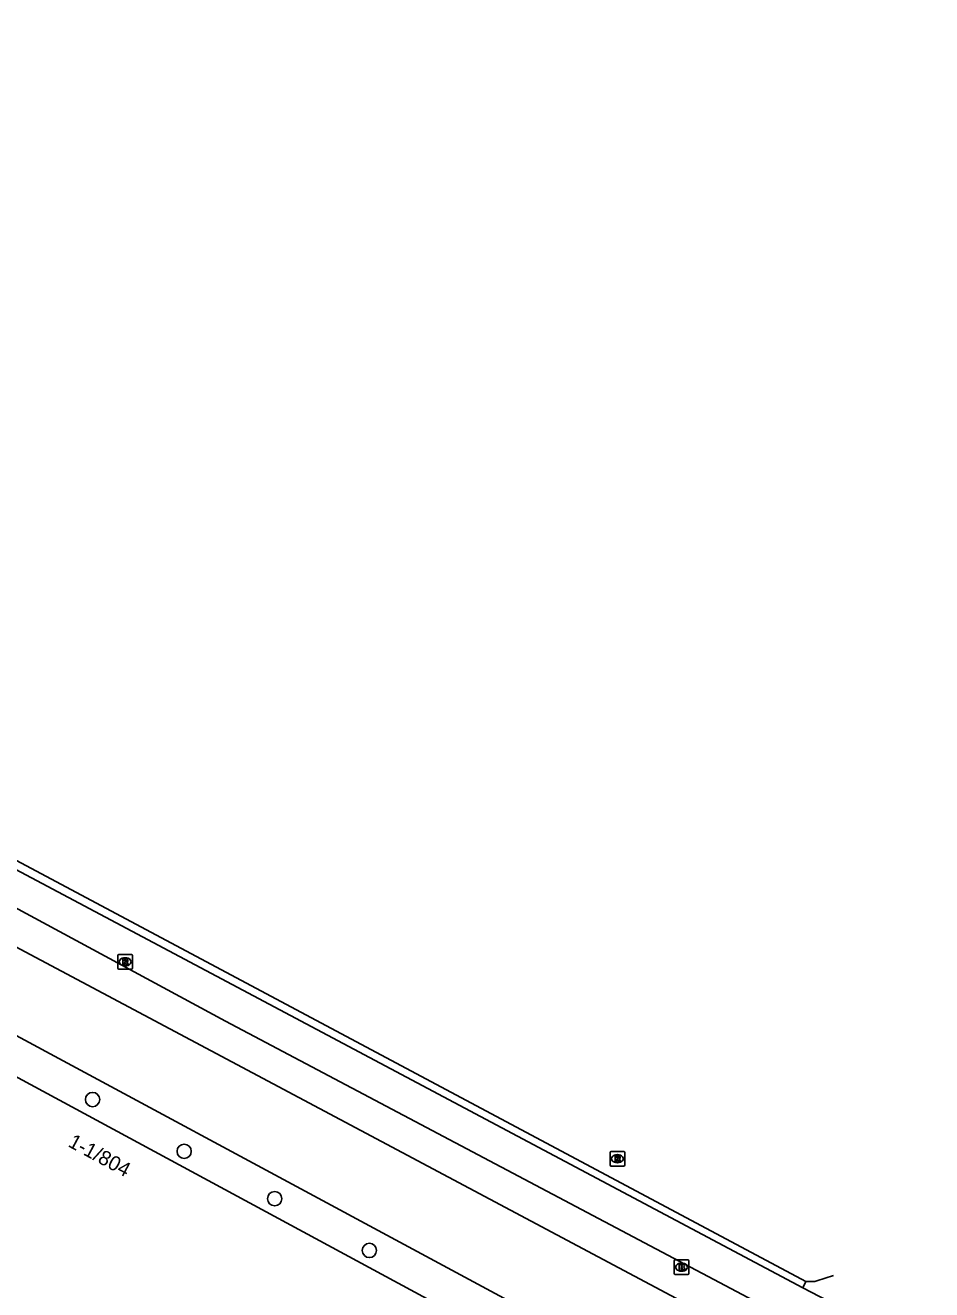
# Model space of a CAD drawing. Extents: x 159265 to 160143, y 383413 to 384319.
# Drawn here: x 160027.3 to 160089.3, y 383833.3 to 383919.8 of the extents above; entities that cross this region are included whole.
import ezdxf

# ---------------------------------------------------------------- set-up
doc = ezdxf.new("R2010")
doc.units = 0
for name, color, linetype in [('IMGEO_Berm_gesloten', 7, 'Continuous'), ('IMGEO_Boom', 7, 'Continuous'), ('IMGEO_Brandkraan', 7, 'Continuous'), ('IMGEO_Fietspad_gesloten', 7, 'Continuous'), ('IMGEO_Pand', 7, 'Continuous'), ('IMGEO_Pand_nummerreeks', 7, 'Continuous'), ('IMGEO_Parkeervlak_open', 7, 'Continuous'), ('IMGEO_Rioolput', 7, 'Continuous'), ('IMGEO_Voetpad_onverhard', 7, 'Continuous'), ('IMGEO_Voetpad_open', 7, 'Continuous')]:
    doc.layers.add(name, color=color, linetype=linetype)

msp = doc.modelspace()

# ---------------------------------------------------------------- linework, layer by layer
at = {"layer": 'IMGEO_Berm_gesloten'}
msp.add_lwpolyline([(160080.736, 383833.894), (160080.53, 383833.461)], dxfattribs=at)
at = {"layer": 'IMGEO_Boom'}
for centre in [(160031.944, 383846.335), (160038.209, 383842.793), (160044.404, 383839.552), (160050.881, 383836.013)]:
    msp.add_circle(centre, 0.489, dxfattribs=at)
at = {"layer": 'IMGEO_Brandkraan'}
for p, q in [((160071.732, 383834.445), (160071.732, 383835.297)), ((160071.807, 383835.371), (160072.659, 383835.371)), ((160072.22, 383835.151), (160072.245, 383835.151)), ((160072.733, 383835.297), (160072.733, 383834.445)), ((160072.659, 383834.371), (160071.807, 383834.371)), ((160072.243, 383834.591), (160072.218, 383834.591))]:
    msp.add_line(p, q, dxfattribs=at)
for points in [[(160071.732, 383834.445), (160071.732, 383835.297)], [(160071.807, 383835.371), (160072.659, 383835.371)], [(160072.08, 383835.071), (160072.08, 383834.671), (160072.293, 383834.671)], [(160072.311, 383835.071), (160072.08, 383835.071)], [(160072.259, 383834.99), (160072.205, 383834.99), (160072.205, 383834.914)], [(160072.205, 383834.914), (160072.258, 383834.914)], [(160072.267, 383834.838), (160072.205, 383834.838), (160072.205, 383834.757)], [(160072.205, 383834.757), (160072.267, 383834.757)], [(160072.733, 383835.297), (160072.733, 383834.445)], [(160072.659, 383834.371), (160071.807, 383834.371)]]:
    msp.add_lwpolyline(points, dxfattribs=at)
for centre, radius, start, end in [((160071.809, 383835.295), 0.0765, 91.55205, 178.44795), ((160071.809, 383835.295), 0.0765, 91.55205, 178.44795), ((160072.26, 383834.952), 0.0379, 267.82845, 90.93552), ((160072.268, 383834.797), 0.0404, 269.87594, 90.50774), ((160072.315, 383834.926), 0.145, 59.4692, 91.53667), ((160072.34, 383834.973), 0.0922, 285.51372, 58.15012), ((160072.345, 383834.781), 0.105, 301.31148, 78.98903), ((160072.657, 383835.295), 0.0765, 1.55205, 88.44795), ((160072.657, 383835.295), 0.0765, 1.55205, 88.44795), ((160071.809, 383834.447), 0.0765, 181.55205, 268.44795), ((160071.809, 383834.447), 0.0765, 181.55205, 268.44795), ((160072.299, 383834.922), 0.251, 268.66757, 293.53466), ((160072.657, 383834.447), 0.0765, 271.55205, 358.44795), ((160072.657, 383834.447), 0.0765, 271.55205, 358.44795)]:
    msp.add_arc(centre, radius, start, end, dxfattribs=at)
for centre, major_axis, ratio, start_param, end_param in [((160072.219, 383834.871), (-0.387, 0.002), 0.722429, 4.712389, 7.853982), ((160072.244, 383834.871), (-0.39, 0.002), 0.717154, 1.570796, 4.712389)]:
    msp.add_ellipse(centre, major_axis=major_axis, ratio=ratio, start_param=start_param, end_param=end_param, dxfattribs=at)
at = {"layer": 'IMGEO_Fietspad_gesloten'}
for points in [[(160080.53, 383833.461), (160018.359, 383866.492), (159968.689, 383893.037), (159961.28, 383896.996), (159918.588, 383919.812)], [(160089.346, 383826.131), (160041.045, 383851.684), (160016.316, 383865.032), (159966.304, 383891.73), (159961.003, 383894.56)], [(160080.53, 383833.461), (160089.207, 383828.939)]]:
    msp.add_lwpolyline(points, dxfattribs=at)
at = {"layer": 'IMGEO_Pand'}
msp.add_lwpolyline([(159997.453, 383866.309), (159996.297, 383864.172), (160000.004, 383862.31), (160076.016, 383821.253)], dxfattribs=at)
at = {"layer": 'IMGEO_Parkeervlak_open'}
for points in [[(159976.828, 383889.275), (159981.569, 383886.754), (160080.736, 383833.894)], [(160082.626, 383834.294), (160081.484, 383833.929), (160081.345, 383833.885), (160080.736, 383833.894)]]:
    msp.add_lwpolyline(points, dxfattribs=at)
at = {"layer": 'IMGEO_Rioolput'}
for p, q in [((160033.671, 383855.329), (160033.671, 383856.181)), ((160033.746, 383856.255), (160034.598, 383856.255)), ((160034.182, 383855.475), (160034.157, 383855.475)), ((160034.159, 383856.035), (160034.184, 383856.035)), ((160034.672, 383856.181), (160034.672, 383855.329)), ((160034.598, 383855.255), (160033.746, 383855.255)), ((160067.347, 383841.862), (160067.347, 383842.714)), ((160067.422, 383842.788), (160068.274, 383842.788)), ((160067.835, 383842.568), (160067.86, 383842.568)), ((160068.348, 383842.714), (160068.348, 383841.862)), ((160068.274, 383841.788), (160067.422, 383841.788)), ((160067.858, 383842.008), (160067.833, 383842.008))]:
    msp.add_line(p, q, dxfattribs=at)
for points in [[(160033.671, 383855.329), (160033.671, 383856.181)], [(160033.746, 383856.255), (160034.598, 383856.255)], [(160034.26, 383855.953), (160034.008, 383855.955), (160034.008, 383855.555)], [(160034.008, 383855.555), (160034.132, 383855.555), (160034.132, 383855.717), (160034.143, 383855.717)], [(160034.186, 383855.874), (160034.132, 383855.874), (160034.132, 383855.793)], [(160034.132, 383855.793), (160034.184, 383855.793)], [(160034.19, 383855.688), (160034.261, 383855.555), (160034.401, 383855.555), (160034.336, 383855.681)], [(160034.672, 383856.181), (160034.672, 383855.329)], [(160034.598, 383855.255), (160033.746, 383855.255)], [(160067.347, 383841.862), (160067.347, 383842.714)], [(160067.422, 383842.788), (160068.274, 383842.788)], [(160067.936, 383842.486), (160067.684, 383842.488), (160067.684, 383842.088)], [(160068.348, 383842.714), (160068.348, 383841.862)], [(160068.274, 383841.788), (160067.422, 383841.788)], [(160067.684, 383842.088), (160067.808, 383842.088), (160067.808, 383842.25), (160067.819, 383842.25)], [(160067.862, 383842.407), (160067.808, 383842.407), (160067.808, 383842.326)], [(160067.808, 383842.326), (160067.86, 383842.326)], [(160067.866, 383842.221), (160067.937, 383842.088), (160068.077, 383842.088), (160068.012, 383842.214)]]:
    msp.add_lwpolyline(points, dxfattribs=at)
for centre, radius, start, end in [((160033.748, 383856.179), 0.0765, 91.55205, 178.44795), ((160033.748, 383856.179), 0.0765, 91.55205, 178.44795), ((160034.142, 383855.664), 0.0533, 26.02933, 88.69889), ((160034.168, 383855.982), 0.19, 274.7715, 282.96867), ((160034.192, 383855.778), 0.0964, 77.00612, 93.18647), ((160034.206, 383855.835), 0.0378, 276.66336, 79.67722), ((160034.259, 383855.843), 0.109, 350.36119, 89.41601), ((160034.257, 383855.843), 0.112, 277.58423, 350.98172), ((160034.241, 383855.628), 0.108, 29.51342, 73.79051), ((160034.596, 383856.179), 0.0765, 1.55205, 88.44795), ((160034.596, 383856.179), 0.0765, 1.55205, 88.44795), ((160033.748, 383855.331), 0.0765, 181.55205, 268.44795), ((160033.748, 383855.331), 0.0765, 181.55205, 268.44795), ((160034.596, 383855.331), 0.0765, 271.55205, 358.44795), ((160034.596, 383855.331), 0.0765, 271.55205, 358.44795), ((160067.424, 383842.712), 0.0765, 91.55205, 178.44795), ((160067.424, 383842.712), 0.0765, 91.55205, 178.44795), ((160068.272, 383842.712), 0.0765, 1.55205, 88.44795), ((160068.272, 383842.712), 0.0765, 1.55205, 88.44795), ((160067.424, 383841.864), 0.0765, 181.55205, 268.44795), ((160067.424, 383841.864), 0.0765, 181.55205, 268.44795), ((160067.818, 383842.197), 0.0533, 26.02933, 88.69889), ((160067.844, 383842.515), 0.19, 274.7715, 282.96867), ((160067.868, 383842.311), 0.0964, 77.00612, 93.18647), ((160067.882, 383842.368), 0.0378, 276.66336, 79.67722), ((160067.935, 383842.376), 0.109, 350.36119, 89.41601), ((160067.933, 383842.376), 0.112, 277.58423, 350.98172), ((160067.917, 383842.161), 0.108, 29.51342, 73.79051), ((160068.272, 383841.864), 0.0765, 271.55205, 358.44795), ((160068.272, 383841.864), 0.0765, 271.55205, 358.44795)]:
    msp.add_arc(centre, radius, start, end, dxfattribs=at)
for centre, major_axis, ratio, start_param, end_param in [((160034.158, 383855.755), (-0.387, 0.002), 0.722429, 4.712389, 7.853982), ((160034.183, 383855.755), (-0.39, 0.002), 0.717154, 1.570796, 4.712389), ((160067.834, 383842.288), (-0.387, 0.002), 0.722429, 4.712389, 7.853982), ((160067.859, 383842.288), (-0.39, 0.002), 0.717154, 1.570796, 4.712389)]:
    msp.add_ellipse(centre, major_axis=major_axis, ratio=ratio, start_param=start_param, end_param=end_param, dxfattribs=at)
at = {"layer": 'IMGEO_Voetpad_onverhard'}
msp.add_lwpolyline([(159997.453, 383866.309), (160000, 383865.096), (160011.112, 383859.113), (160012.505, 383858.362), (160065.361, 383829.901), (160066.686, 383829.189), (160076.703, 383823.82), (160077.146, 383823.179), (160076.016, 383821.253)], dxfattribs=at)
at = {"layer": 'IMGEO_Voetpad_open'}
msp.add_lwpolyline([(159997.099, 383872.569), (160013.572, 383863.75), (160067.941, 383834.834), (160082.909, 383826.855)], dxfattribs=at)

# ---------------------------------------------------------------- texts
at = {"layer": 'IMGEO_Pand_nummerreeks'}
msp.add_text('1-1/804', height=1, rotation=331.62713, dxfattribs=at).set_placement((160030.202, 383843.158))

doc.saveas('drawing.dxf')
